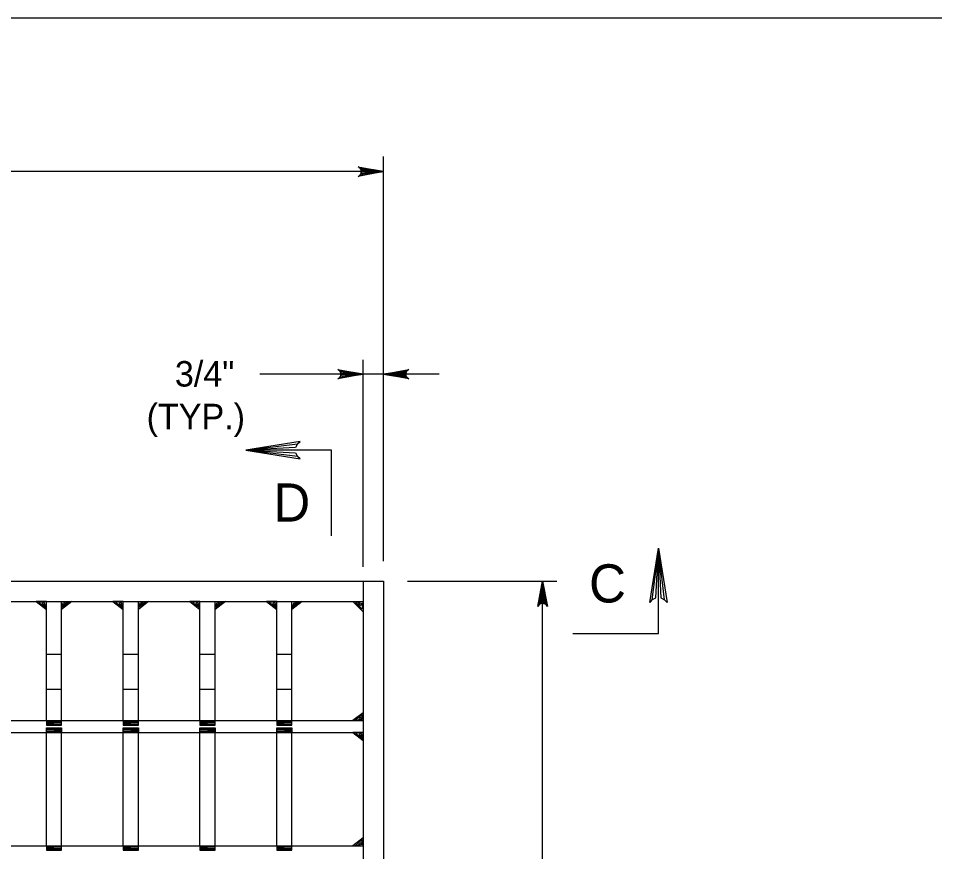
# Model space of a CAD drawing. Extents: x 2087776 to 2104538, y 970919 to 982612.
# Drawn here: x 2099683 to 2100037.1, y 980292 to 980614.2 of the extents above; entities that cross this region are included whole.
import ezdxf

# ---------------------------------------------------------------- set-up
doc = ezdxf.new("R2010")
doc.units = 0
doc.layers.add('1', color=7, linetype='Continuous')

msp = doc.modelspace()

# ---------------------------------------------------------------- linework, layer by layer
at = {"layer": '1'}
for p, q in [((2099824.11, 980404.27), (2099824.11, 980560.77)), ((2099824.11, 980554.93), (2099124.34, 980554.93)), ((2099816.23, 980402.1), (2099816.23, 980482.16)), ((2099845.56, 980476.65), (2099776.29, 980476.65)), ((2099124.34, 980396.59), (2099824.11, 980396.59)), ((2099816.23, 980396.59), (2099816.23, 980050.13)), ((2099824.11, 980396.59), (2099824.11, 980042.25)), ((2099833.41, 980396.59), (2099891.1, 980396.59)), ((2099885.58, 980042.25), (2099885.58, 980396.59)), ((2099124.34, 980388.71), (2099816.23, 980388.71)), ((2099693.81, 980342.64), (2099693.81, 980388.71)), ((2099699.72, 980342.64), (2099699.72, 980388.71)), ((2099723.48, 980342.64), (2099723.48, 980388.71)), ((2099729.39, 980342.64), (2099729.39, 980388.71)), ((2099753.16, 980342.64), (2099753.16, 980388.71)), ((2099759.06, 980342.64), (2099759.06, 980388.71)), ((2099782.83, 980342.64), (2099782.83, 980388.71)), ((2099788.73, 980342.64), (2099788.73, 980388.71)), ((2099693.81, 980368.4), (2099699.72, 980368.4)), ((2099723.48, 980368.4), (2099729.39, 980368.4)), ((2099753.16, 980368.4), (2099759.06, 980368.4)), ((2099782.83, 980368.4), (2099788.73, 980368.4)), ((2099693.81, 980354.86), (2099699.72, 980354.86)), ((2099723.48, 980354.86), (2099729.39, 980354.86)), ((2099753.16, 980354.86), (2099759.06, 980354.86)), ((2099782.83, 980354.86), (2099788.73, 980354.86)), ((2099132.22, 980342.64), (2099816.23, 980342.64)), ((2099693.81, 980340.88), (2099699.72, 980340.88)), ((2099693.81, 980339.82), (2099699.72, 980339.82)), ((2099723.48, 980340.88), (2099729.39, 980340.88)), ((2099723.48, 980339.82), (2099729.39, 980339.82)), ((2099753.16, 980340.88), (2099759.06, 980340.88)), ((2099753.16, 980339.82), (2099759.06, 980339.82)), ((2099782.83, 980340.88), (2099788.73, 980340.88)), ((2099782.83, 980339.82), (2099788.73, 980339.82)), ((2099132.22, 980338.06), (2099816.23, 980338.06)), ((2099693.81, 980294.26), (2099693.81, 980338.06)), ((2099699.72, 980294.26), (2099699.72, 980338.06)), ((2099723.48, 980294.26), (2099723.48, 980338.06)), ((2099729.39, 980294.26), (2099729.39, 980338.06)), ((2099753.16, 980294.26), (2099753.16, 980338.06)), ((2099759.06, 980294.26), (2099759.06, 980338.06)), ((2099782.83, 980294.26), (2099782.83, 980338.06)), ((2099788.73, 980294.26), (2099788.73, 980338.06)), ((2099132.22, 980294.26), (2099816.23, 980294.26)), ((2099693.81, 980292.5), (2099699.72, 980292.5)), ((2099723.48, 980292.5), (2099729.39, 980292.5)), ((2099753.16, 980292.5), (2099759.06, 980292.5)), ((2099782.83, 980292.5), (2099788.73, 980292.5))]:
    msp.add_line(p, q, dxfattribs=at)
for points in [[(2101519.11, 978763.82), (2101519.11, 980614.22), (2098940.37, 980614.22), (2098940.37, 978763.82), (2101519.11, 978763.82), (2101519.11, 978850.3), (2100862.94, 978850.3), (2100862.94, 979062.5), (2101519.11, 979062.5), (2101519.11, 979157.53), (2100862.94, 979157.53), (2100862.94, 978763.82), (2101121.48, 978763.82), (2101121.48, 978850.3), (2101121.48, 978763.82), (2101374.1, 978763.82), (2101374.1, 978850.3), (2101374.1, 978809.9), (2101519.11, 978809.9)], [(2099824.11, 980554.93), (2099814.32, 980553.1), (2099814.7, 980553.36), (2099815.08, 980553.62), (2099815.27, 980553.95), (2099815.47, 980554.27), (2099815.52, 980554.6), (2099815.58, 980554.93), (2099815.52, 980555.26), (2099815.47, 980555.59), (2099815.27, 980555.91), (2099815.08, 980556.24), (2099814.7, 980556.5), (2099814.32, 980556.76), (2099824.11, 980554.93), (2099814.7, 980556.5), (2099815.08, 980556.24), (2099824.11, 980554.93), (2099815.27, 980555.91), (2099815.47, 980555.59), (2099824.11, 980554.93), (2099815.52, 980555.26), (2099815.58, 980554.93), (2099824.11, 980554.93), (2099815.52, 980554.6), (2099815.47, 980554.27), (2099824.11, 980554.93), (2099815.27, 980553.95), (2099815.08, 980553.62), (2099824.11, 980554.93), (2099814.7, 980553.36)], [(2099816.23, 980476.65), (2099806.45, 980474.81), (2099806.83, 980475.07), (2099807.2, 980475.33), (2099807.4, 980475.66), (2099807.59, 980475.99), (2099807.65, 980476.32), (2099807.7, 980476.65), (2099807.65, 980476.97), (2099807.59, 980477.3), (2099807.4, 980477.63), (2099807.2, 980477.96), (2099806.83, 980478.22), (2099806.45, 980478.48), (2099816.23, 980476.65), (2099806.83, 980478.22), (2099807.2, 980477.96), (2099816.23, 980476.65), (2099807.4, 980477.63), (2099807.59, 980477.3), (2099816.23, 980476.65), (2099807.65, 980476.97), (2099807.7, 980476.65), (2099816.23, 980476.65), (2099807.65, 980476.32), (2099807.59, 980475.99), (2099816.23, 980476.65), (2099807.4, 980475.66), (2099807.2, 980475.33), (2099816.23, 980476.65), (2099806.83, 980475.07)], [(2099824.11, 980476.65), (2099833.89, 980478.48), (2099833.52, 980478.22), (2099833.14, 980477.96), (2099832.95, 980477.63), (2099832.75, 980477.3), (2099832.69, 980476.97), (2099832.64, 980476.65), (2099832.69, 980476.32), (2099832.75, 980475.99), (2099832.95, 980475.66), (2099833.14, 980475.33), (2099833.52, 980475.07), (2099833.89, 980474.81), (2099824.11, 980476.65), (2099833.52, 980475.07), (2099833.14, 980475.33), (2099824.11, 980476.65), (2099832.95, 980475.66), (2099832.75, 980475.99), (2099824.11, 980476.65), (2099832.69, 980476.32), (2099832.64, 980476.65), (2099824.11, 980476.65), (2099832.69, 980476.97), (2099832.75, 980477.3), (2099824.11, 980476.65), (2099832.95, 980477.63), (2099833.14, 980477.96), (2099824.11, 980476.65), (2099833.52, 980478.22)], [(2099790.91, 980449.73), (2099790.15, 980448.29), (2099770.88, 980447.22), (2099790.91, 980449.73), (2099791.93, 980450.61), (2099770.88, 980447.22), (2099790.14, 980446.26), (2099790.84, 980444.83), (2099770.88, 980447.22), (2099791.93, 980443.88), (2099790.84, 980444.83)], [(2099803.95, 980414.15), (2099803.95, 980447.22), (2099770.88, 980447.22)], [(2099897.27, 980376.3), (2099930.35, 980376.3), (2099930.35, 980409.37)], [(2099927.84, 980389.36), (2099929.28, 980390.1), (2099930.35, 980409.37), (2099927.84, 980389.36), (2099926.96, 980388.33), (2099930.35, 980409.37), (2099931.3, 980390.12), (2099932.73, 980389.41), (2099930.35, 980409.37), (2099933.69, 980388.33), (2099932.73, 980389.41)], [(2099885.58, 980396.59), (2099887.42, 980386.8), (2099887.16, 980387.18), (2099886.9, 980387.55), (2099886.57, 980387.75), (2099886.24, 980387.94), (2099885.91, 980388), (2099885.58, 980388.06), (2099885.26, 980388), (2099884.93, 980387.94), (2099884.6, 980387.75), (2099884.27, 980387.55), (2099884.01, 980387.18), (2099883.75, 980386.8), (2099885.58, 980396.59), (2099884.01, 980387.18), (2099884.27, 980387.55), (2099885.58, 980396.59), (2099884.6, 980387.75), (2099884.93, 980387.94), (2099885.58, 980396.59), (2099885.26, 980388), (2099885.58, 980388.06), (2099885.58, 980396.59), (2099885.91, 980388), (2099886.24, 980387.94), (2099885.58, 980396.59), (2099886.57, 980387.75), (2099886.9, 980387.55), (2099885.58, 980396.59), (2099887.16, 980387.18)], [(2099693.81, 980388.71), (2099689.88, 980388.71), (2099693.81, 980385.66), (2099693.81, 980388.71), (2099690.9, 980388.3), (2099693.8, 980386.34), (2099693.03, 980388.36), (2099692.12, 980388), (2099693.34, 980387.35)], [(2099699.72, 980388.71), (2099703.66, 980388.71), (2099699.72, 980385.66), (2099699.72, 980388.71), (2099702.63, 980388.3), (2099699.73, 980386.34), (2099700.5, 980388.36), (2099701.41, 980388), (2099700.19, 980387.35)], [(2099723.48, 980388.71), (2099719.55, 980388.71), (2099723.48, 980385.66), (2099723.48, 980388.71), (2099720.57, 980388.3), (2099723.47, 980386.34), (2099722.7, 980388.36), (2099721.79, 980388), (2099723.01, 980387.35)], [(2099729.39, 980388.71), (2099733.33, 980388.71), (2099729.39, 980385.66), (2099729.39, 980388.71), (2099732.3, 980388.3), (2099729.4, 980386.34), (2099730.17, 980388.36), (2099731.08, 980388), (2099729.86, 980387.35)], [(2099753.16, 980388.71), (2099749.22, 980388.71), (2099753.16, 980385.66), (2099753.16, 980388.71), (2099750.24, 980388.3), (2099753.14, 980386.34), (2099752.38, 980388.36), (2099751.46, 980388), (2099752.68, 980387.35)], [(2099759.06, 980388.71), (2099763, 980388.71), (2099759.06, 980385.66), (2099759.06, 980388.71), (2099761.98, 980388.3), (2099759.08, 980386.34), (2099759.84, 980388.36), (2099760.76, 980388), (2099759.53, 980387.35)], [(2099782.83, 980388.71), (2099778.89, 980388.71), (2099782.83, 980385.66), (2099782.83, 980388.71), (2099779.92, 980388.3), (2099782.82, 980386.34), (2099782.05, 980388.36), (2099781.14, 980388), (2099782.36, 980387.35)], [(2099788.73, 980388.71), (2099792.67, 980388.71), (2099788.73, 980385.66), (2099788.73, 980388.71), (2099791.65, 980388.3), (2099788.75, 980386.34), (2099789.51, 980388.36), (2099790.43, 980388), (2099789.21, 980387.35)], [(2099816.23, 980388.71), (2099816.23, 980384.77), (2099812.3, 980388.71), (2099816.23, 980388.71), (2099815.69, 980385.8), (2099813.17, 980388.7), (2099815.77, 980387.93), (2099815.31, 980387.02), (2099814.47, 980388.24)], [(2099816.23, 980342.64), (2099816.23, 980345.7), (2099812.3, 980342.64), (2099816.23, 980342.64), (2099815.69, 980344.9), (2099813.18, 980342.66), (2099815.77, 980343.25), (2099815.31, 980343.95), (2099814.47, 980343)], [(2099693.81, 980342.64), (2099693.81, 980340.88), (2099699.72, 980340.88), (2099699.72, 980342.64), (2099693.81, 980342.4), (2099699.72, 980342.24), (2099693.82, 980341.95), (2099699.72, 980341.74), (2099693.81, 980341.51), (2099699.72, 980341.29), (2099693.81, 980341.15), (2099699.72, 980340.88)], [(2099693.81, 980338.06), (2099693.81, 980339.82), (2099699.72, 980339.82), (2099699.72, 980338.06), (2099693.81, 980338.3), (2099699.72, 980338.46), (2099693.82, 980338.74), (2099699.72, 980338.96), (2099693.81, 980339.19), (2099699.72, 980339.41), (2099693.81, 980339.54), (2099699.72, 980339.82)], [(2099723.48, 980342.64), (2099723.48, 980340.88), (2099729.39, 980340.88), (2099729.39, 980342.64), (2099723.48, 980342.4), (2099729.39, 980342.24), (2099723.49, 980341.95), (2099729.39, 980341.74), (2099723.48, 980341.51), (2099729.39, 980341.29), (2099723.48, 980341.15), (2099729.39, 980340.88)], [(2099723.48, 980338.06), (2099723.48, 980339.82), (2099729.39, 980339.82), (2099729.39, 980338.06), (2099723.48, 980338.3), (2099729.39, 980338.46), (2099723.49, 980338.74), (2099729.39, 980338.96), (2099723.48, 980339.19), (2099729.39, 980339.41), (2099723.48, 980339.54), (2099729.39, 980339.82)], [(2099753.16, 980342.64), (2099753.16, 980340.88), (2099759.06, 980340.88), (2099759.06, 980342.64), (2099753.16, 980342.4), (2099759.06, 980342.24), (2099753.17, 980341.95), (2099759.06, 980341.74), (2099753.16, 980341.51), (2099759.06, 980341.29), (2099753.16, 980341.15), (2099759.06, 980340.88)], [(2099753.16, 980338.06), (2099753.16, 980339.82), (2099759.06, 980339.82), (2099759.06, 980338.06), (2099753.16, 980338.3), (2099759.06, 980338.46), (2099753.17, 980338.74), (2099759.06, 980338.96), (2099753.16, 980339.19), (2099759.06, 980339.41), (2099753.16, 980339.54), (2099759.06, 980339.82)], [(2099782.83, 980342.64), (2099782.83, 980340.88), (2099788.73, 980340.88), (2099788.73, 980342.64), (2099782.83, 980342.4), (2099788.73, 980342.24), (2099782.84, 980341.95), (2099788.73, 980341.74), (2099782.83, 980341.51), (2099788.73, 980341.29), (2099782.83, 980341.15), (2099788.73, 980340.88)], [(2099782.83, 980338.06), (2099782.83, 980339.82), (2099788.73, 980339.82), (2099788.73, 980338.06), (2099782.83, 980338.3), (2099788.73, 980338.46), (2099782.84, 980338.74), (2099788.73, 980338.96), (2099782.83, 980339.19), (2099788.73, 980339.41), (2099782.83, 980339.54), (2099788.73, 980339.82)], [(2099816.23, 980338.06), (2099812.3, 980338.06), (2099816.23, 980335), (2099816.23, 980338.06), (2099813.32, 980337.63), (2099816.22, 980335.68), (2099815.45, 980337.69), (2099814.54, 980337.33), (2099815.76, 980336.68)], [(2099816.23, 980294.26), (2099816.23, 980297.33), (2099812.3, 980294.26), (2099816.23, 980294.26), (2099815.69, 980296.53), (2099813.18, 980294.28), (2099815.77, 980294.87), (2099815.31, 980295.58), (2099814.47, 980294.63)], [(2099693.81, 980294.26), (2099693.81, 980292.5), (2099699.72, 980292.5), (2099699.72, 980294.26), (2099693.81, 980294.03), (2099699.72, 980293.86), (2099693.82, 980293.58), (2099699.72, 980293.37), (2099693.81, 980293.14), (2099699.72, 980292.91), (2099693.81, 980292.78), (2099699.72, 980292.5)], [(2099723.48, 980294.26), (2099723.48, 980292.5), (2099729.39, 980292.5), (2099729.39, 980294.26), (2099723.48, 980294.03), (2099729.39, 980293.86), (2099723.49, 980293.58), (2099729.39, 980293.37), (2099723.48, 980293.14), (2099729.39, 980292.91), (2099723.48, 980292.78), (2099729.39, 980292.5)], [(2099753.16, 980294.26), (2099753.16, 980292.5), (2099759.06, 980292.5), (2099759.06, 980294.26), (2099753.16, 980294.03), (2099759.06, 980293.86), (2099753.17, 980293.58), (2099759.06, 980293.37), (2099753.16, 980293.14), (2099759.06, 980292.91), (2099753.16, 980292.78), (2099759.06, 980292.5)], [(2099782.83, 980294.26), (2099782.83, 980292.5), (2099788.73, 980292.5), (2099788.73, 980294.26), (2099782.83, 980294.03), (2099788.73, 980293.86), (2099782.84, 980293.58), (2099788.73, 980293.37), (2099782.83, 980293.14), (2099788.73, 980292.91), (2099782.83, 980292.78), (2099788.73, 980292.5)]]:
    msp.add_lwpolyline(points, dxfattribs=at)

# ---------------------------------------------------------------- texts
for s, height, p in [('3/4"', 9.843, (2099743.48, 980471.83)), ('(TYP.)', 9.843, (2099732.56, 980455.32)), ('D', 14.76, (2099781.53, 980419.61)), ('C', 14.76, (2099903.52, 980388.33))]:
    msp.add_text(s, height=height, dxfattribs=at).set_placement(p)

doc.saveas('drawing.dxf')
